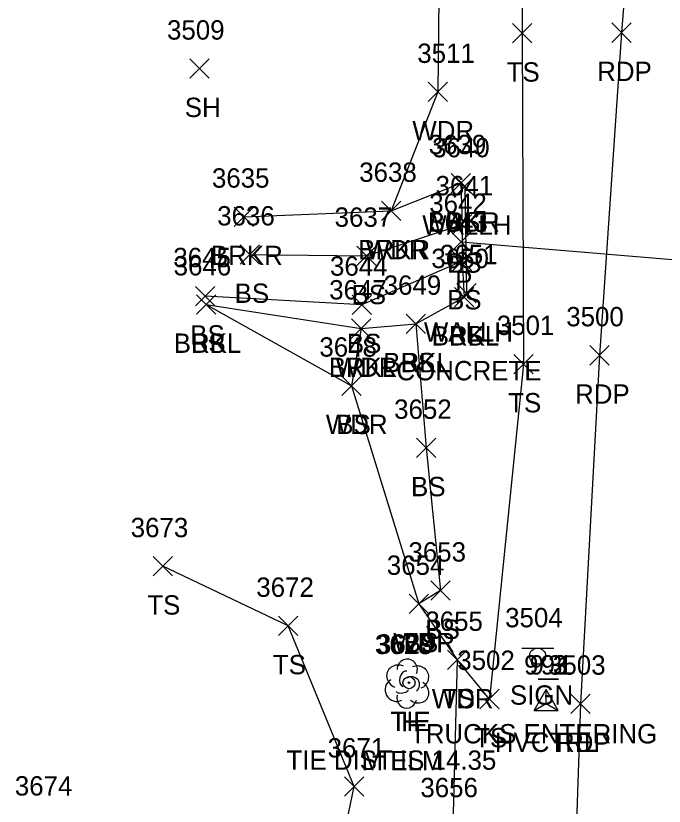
# Model space of a CAD drawing. Extents: x 1678863 to 1683592, y 407783 to 418211.
# Drawn here: x 1680283.1 to 1680350.1, y 414348.6 to 414430.2 of the extents above; entities that cross this region are included whole.
import ezdxf

# ---------------------------------------------------------------- set-up
doc = ezdxf.new("R2010")
doc.units = 0
for name, color, linetype in [('C_A', 7, 'Continuous'), ('C_C', 7, 'Continuous'), ('C_I', 7, 'Continuous'), ('CBP', 7, 'Continuous'), ('CPSM', 7, 'Continuous'), ('D_A', 7, 'Continuous'), ('D_C', 7, 'Continuous'), ('D_I', 7, 'Continuous'), ('D_TIC', 7, 'Continuous'), ('DCP', 7, 'Continuous'), ('DHW', 7, 'Continuous'), ('L_A', 7, 'Continuous'), ('L_C', 7, 'Continuous'), ('L_I', 7, 'Continuous'), ('L_TIC', 7, 'Continuous'), ('LAWA', 7, 'Continuous'), ('LAWE', 7, 'Continuous'), ('LELB', 7, 'Continuous'), ('LTD', 7, 'Continuous'), ('P_A', 7, 'Continuous'), ('P_I', 7, 'Continuous'), ('P_TIC', 7, 'Continuous'), ('PET', 7, 'Continuous'), ('S_A', 7, 'Continuous'), ('S_C', 7, 'Continuous'), ('S_I', 7, 'Continuous'), ('SSGN', 7, 'Continuous')]:
    doc.layers.add(name, color=color, linetype=linetype)

msp = doc.modelspace()

# ---------------------------------------------------------------- linework, layer by layer
at = {"layer": 'CBP'}
for radius in [0.625, 0.0833]:
    msp.add_circle((1680323.765, 414361.324), radius, dxfattribs=at)
at = {"layer": 'CPSM'}
for p, q in [((1680336.69, 414358.45), (1680337.94, 414360.615)), ((1680336.69, 414358.449), (1680337.94, 414360.614)), ((1680336.691, 414358.45), (1680337.941, 414360.615)), ((1680336.691, 414358.45), (1680337.941, 414360.615)), ((1680336.691, 414358.45), (1680337.941, 414360.615)), ((1680336.691, 414358.45), (1680337.941, 414360.615)), ((1680336.691, 414358.45), (1680337.941, 414360.615)), ((1680336.691, 414358.45), (1680337.941, 414360.615)), ((1680336.691, 414358.45), (1680337.941, 414360.615)), ((1680339.19, 414358.45), (1680337.94, 414360.615)), ((1680337.941, 414359.171), (1680337.94, 414360.615)), ((1680339.19, 414358.449), (1680337.94, 414360.614)), ((1680337.94, 414359.17), (1680337.94, 414360.614)), ((1680339.191, 414358.45), (1680337.941, 414360.615)), ((1680337.941, 414359.171), (1680337.941, 414360.615)), ((1680339.191, 414358.45), (1680337.941, 414360.615)), ((1680337.941, 414359.171), (1680337.941, 414360.615)), ((1680339.191, 414358.45), (1680337.941, 414360.615)), ((1680337.941, 414359.171), (1680337.941, 414360.615)), ((1680339.191, 414358.45), (1680337.941, 414360.615)), ((1680337.941, 414359.171), (1680337.941, 414360.615)), ((1680339.191, 414358.45), (1680337.941, 414360.615)), ((1680337.941, 414359.171), (1680337.941, 414360.615)), ((1680339.191, 414358.45), (1680337.941, 414360.615)), ((1680337.941, 414359.171), (1680337.941, 414360.615)), ((1680339.191, 414358.45), (1680337.941, 414360.615)), ((1680337.941, 414359.171), (1680337.941, 414360.615)), ((1680336.69, 414358.45), (1680337.941, 414359.171)), ((1680336.69, 414358.449), (1680337.94, 414359.17)), ((1680336.691, 414358.45), (1680337.941, 414359.171)), ((1680336.691, 414358.45), (1680337.941, 414359.171)), ((1680336.691, 414358.45), (1680337.941, 414359.171)), ((1680336.691, 414358.45), (1680337.941, 414359.171)), ((1680336.691, 414358.45), (1680337.941, 414359.171)), ((1680336.691, 414358.45), (1680337.941, 414359.171)), ((1680336.691, 414358.45), (1680337.941, 414359.171)), ((1680337.94, 414359.17), (1680337.94, 414359.17)), ((1680337.94, 414359.17), (1680339.19, 414358.449)), ((1680337.941, 414359.171), (1680337.941, 414359.171)), ((1680337.941, 414359.171), (1680339.191, 414358.45)), ((1680337.941, 414359.171), (1680337.941, 414359.171)), ((1680337.941, 414359.171), (1680339.191, 414358.45)), ((1680337.941, 414359.171), (1680337.941, 414359.171)), ((1680337.941, 414359.171), (1680339.191, 414358.45)), ((1680337.941, 414359.171), (1680337.941, 414359.171)), ((1680337.941, 414359.171), (1680339.191, 414358.45)), ((1680337.941, 414359.171), (1680337.941, 414359.171)), ((1680337.941, 414359.171), (1680339.191, 414358.45)), ((1680337.941, 414359.171), (1680337.941, 414359.171)), ((1680337.941, 414359.171), (1680339.191, 414358.45)), ((1680337.941, 414359.171), (1680337.941, 414359.171)), ((1680337.941, 414359.171), (1680339.19, 414358.45)), ((1680337.941, 414359.171), (1680337.941, 414359.171)), ((1680337.941, 414359.171), (1680339.191, 414358.45)), ((1680336.69, 414358.45), (1680339.19, 414358.45)), ((1680336.69, 414358.449), (1680339.19, 414358.449)), ((1680336.691, 414358.45), (1680339.191, 414358.45)), ((1680336.691, 414358.45), (1680339.191, 414358.45)), ((1680336.691, 414358.45), (1680339.191, 414358.45)), ((1680336.691, 414358.45), (1680339.191, 414358.45)), ((1680336.691, 414358.45), (1680339.191, 414358.45)), ((1680336.691, 414358.45), (1680339.191, 414358.45)), ((1680336.691, 414358.45), (1680339.191, 414358.45))]:
    msp.add_line(p, q, dxfattribs=at)
at = {"layer": 'D_TIC'}
for points in [[(1680328.542, 414411.612), (1680330.542, 414413.612)], [(1680330.542, 414411.612), (1680328.542, 414413.612)], [(1680328.162, 414405.861), (1680330.162, 414407.861)], [(1680330.162, 414405.861), (1680328.162, 414407.861)], [(1680328.707, 414400.567), (1680330.707, 414402.567)], [(1680330.707, 414400.567), (1680328.707, 414402.567)]]:
    msp.add_lwpolyline(points, dxfattribs=at)
at = {"layer": 'DCP'}
msp.add_lwpolyline([(1680329.162, 414406.861), (1680388.483, 414401.901)], dxfattribs=at)
at = {"layer": 'DHW'}
msp.add_lwpolyline([(1680329.542, 414412.612), (1680329.707, 414401.567)], dxfattribs=at)
at = {"layer": 'L_TIC'}
for points in [[(1680334.451, 414427.429), (1680336.451, 414429.429)], [(1680336.451, 414427.429), (1680334.451, 414429.429)], [(1680301.093, 414423.771), (1680303.093, 414425.771)], [(1680303.093, 414423.771), (1680301.093, 414425.771)], [(1680325.745, 414421.362), (1680327.745, 414423.362)], [(1680327.745, 414421.362), (1680325.745, 414423.362)], [(1680328.119, 414411.934), (1680330.119, 414413.934)], [(1680330.119, 414411.934), (1680328.119, 414413.934)], [(1680328.119, 414411.934), (1680330.119, 414413.934)], [(1680330.119, 414411.934), (1680328.119, 414413.934)], [(1680305.697, 414408.474), (1680307.697, 414410.474)], [(1680307.697, 414408.474), (1680305.697, 414410.474)], [(1680320.921, 414409.074), (1680322.921, 414411.074)], [(1680322.921, 414409.074), (1680320.921, 414411.074)], [(1680320.921, 414409.074), (1680322.921, 414411.074)], [(1680322.921, 414409.074), (1680320.921, 414411.074)], [(1680328.247, 414407.684), (1680330.247, 414409.684)], [(1680330.247, 414407.684), (1680328.247, 414409.684)], [(1680328.247, 414407.684), (1680330.247, 414409.684)], [(1680330.247, 414407.684), (1680328.247, 414409.684)], [(1680306.295, 414404.568), (1680308.295, 414406.568)], [(1680308.295, 414404.568), (1680306.295, 414406.568)], [(1680318.381, 414404.432), (1680320.381, 414406.432)], [(1680320.381, 414404.432), (1680318.381, 414406.432)], [(1680328.26, 414403.894), (1680330.26, 414405.894)], [(1680330.26, 414403.894), (1680328.26, 414405.894)], [(1680328.26, 414403.894), (1680330.26, 414405.894)], [(1680330.26, 414403.894), (1680328.26, 414405.894)], [(1680301.704, 414400.257), (1680303.704, 414402.257)], [(1680303.704, 414400.257), (1680301.704, 414402.257)], [(1680301.792, 414399.405), (1680303.792, 414401.405)], [(1680303.792, 414399.405), (1680301.792, 414401.405)], [(1680301.792, 414399.405), (1680303.792, 414401.405)], [(1680303.792, 414399.405), (1680301.792, 414401.405)], [(1680317.901, 414399.374), (1680319.901, 414401.374)], [(1680319.901, 414399.374), (1680317.901, 414401.374)], [(1680328.465, 414400.163), (1680330.465, 414402.163)], [(1680330.465, 414400.163), (1680328.465, 414402.163)], [(1680328.465, 414400.163), (1680330.465, 414402.163)], [(1680330.465, 414400.163), (1680328.465, 414402.163)], [(1680317.818, 414396.922), (1680319.818, 414398.922)], [(1680319.818, 414396.922), (1680317.818, 414398.922)], [(1680317.818, 414396.922), (1680319.818, 414398.922)], [(1680319.818, 414396.922), (1680317.818, 414398.922)], [(1680323.459, 414397.405), (1680325.459, 414399.405)], [(1680325.459, 414397.405), (1680323.459, 414399.405)], [(1680323.459, 414397.405), (1680325.459, 414399.405)], [(1680325.459, 414397.405), (1680323.459, 414399.405)], [(1680334.608, 414393.251), (1680336.608, 414395.251)], [(1680336.608, 414393.251), (1680334.608, 414395.251)], [(1680316.804, 414391.012), (1680318.804, 414393.012)], [(1680318.804, 414391.012), (1680316.804, 414393.012)], [(1680316.804, 414391.012), (1680318.804, 414393.012)], [(1680318.804, 414391.012), (1680316.804, 414393.012)], [(1680324.532, 414384.589), (1680326.532, 414386.589)], [(1680326.532, 414384.589), (1680324.532, 414386.589)], [(1680297.298, 414372.358), (1680299.298, 414374.358)], [(1680299.298, 414372.358), (1680297.298, 414374.358)], [(1680326.013, 414369.838), (1680328.013, 414371.838)], [(1680328.013, 414369.838), (1680326.013, 414371.838)], [(1680323.773, 414368.469), (1680325.773, 414370.469)], [(1680325.773, 414368.469), (1680323.773, 414370.469)], [(1680323.773, 414368.469), (1680325.773, 414370.469)], [(1680325.773, 414368.469), (1680323.773, 414370.469)], [(1680310.282, 414366.195), (1680312.282, 414368.195)], [(1680312.282, 414366.195), (1680310.282, 414368.195)], [(1680327.756, 414362.679), (1680329.756, 414364.679)], [(1680329.756, 414362.679), (1680327.756, 414364.679)], [(1680327.756, 414362.679), (1680329.756, 414364.679)], [(1680329.756, 414362.679), (1680327.756, 414364.679)], [(1680331.09, 414358.639), (1680333.09, 414360.639)], [(1680333.09, 414358.639), (1680331.09, 414360.639)], [(1680317.091, 414349.593), (1680319.091, 414351.593)], [(1680319.091, 414349.593), (1680317.091, 414351.593)]]:
    msp.add_lwpolyline(points, dxfattribs=at)
at = {"layer": 'LAWA'}
for points in [[(1680312.073, 414481.124), (1680328.566, 414476.228), (1680335.314, 414456.295), (1680326.935, 414441.894), (1680326.745, 414422.362), (1680321.921, 414410.074)], [(1680318.818, 414397.922), (1680317.804, 414392.012), (1680324.773, 414369.469), (1680328.756, 414363.679), (1680328.299, 414346.493), (1680328.778, 414338.689), (1680328.537, 414320.939), (1680303.606, 414324.545), (1680289.222, 414321.653)]]:
    msp.add_lwpolyline(points, dxfattribs=at)
at = {"layer": 'LAWE'}
for points in [[(1680306.697, 414409.474), (1680321.921, 414410.074), (1680329.119, 414412.934)], [(1680302.792, 414400.405), (1680318.818, 414397.922), (1680324.459, 414398.405), (1680329.465, 414401.163)]]:
    msp.add_lwpolyline(points, dxfattribs=at)
at = {"layer": 'LELB'}
for points in [[(1680335.314, 414456.295), (1680335.451, 414428.429), (1680335.608, 414394.251), (1680332.09, 414359.639), (1680328.756, 414363.679)], [(1680329.119, 414412.934), (1680329.247, 414408.684), (1680329.26, 414404.894), (1680318.901, 414400.374), (1680302.704, 414401.257)], [(1680307.295, 414405.568), (1680319.381, 414405.432), (1680329.247, 414408.684)], [(1680329.26, 414404.894), (1680329.465, 414401.163)], [(1680302.792, 414400.405), (1680317.804, 414392.012)], [(1680324.459, 414398.405), (1680325.532, 414385.589), (1680327.013, 414370.838), (1680324.773, 414369.469)], [(1680314.349, 414332.549), (1680318.091, 414350.593), (1680311.282, 414367.195), (1680298.298, 414373.358)]]:
    msp.add_lwpolyline(points, dxfattribs=at)
at = {"layer": 'LTD'}
msp.add_line((1680323.535, 414361.282), (1680323.535, 414361.282), dxfattribs=at)
msp.add_line((1680323.535, 414361.282), (1680323.535, 414361.282), dxfattribs=at)
msp.add_arc((1680323.582, 414362.716), 1.047, 335.52715, 180.95627, dxfattribs=at)
for centre, major_axis, ratio, start_param, end_param in [((1680322.743, 414361.948), (1.21, -0.512), 0.895232, 1.570796, 4.712389), ((1680324.577, 414361.865), (-1.141, -0.483), 0.949671, 1.570796, 4.712389), ((1680323.327, 414361.74), (-0.208, -0.792), 0.645439, 3.141593, 6.283185), ((1680322.452, 414360.573), (0.584, -1.042), 0.959034, 3.141593, 6.283185), ((1680324.035, 414361.115), (-0.5, 0.667), 0.989748, 3.141593, 6.283185), ((1680324.535, 414360.448), (-1.09, 0.792), 0.841452, 1.570796, 4.712389), ((1680323.077, 414360.532), (-0.625, -0.083), 0.423636, 0, 3.141593), ((1680323.535, 414359.782), (0.265, 1.061), 0.942809, 1.570796, 4.712389)]:
    msp.add_ellipse(centre, major_axis=major_axis, ratio=ratio, start_param=start_param, end_param=end_param, dxfattribs=at)
at = {"layer": 'P_TIC'}
for points in [[(1680344.727, 414427.489), (1680346.727, 414429.489)], [(1680346.727, 414427.489), (1680344.727, 414429.489)], [(1680342.444, 414394.148), (1680344.444, 414396.148)], [(1680344.444, 414394.148), (1680342.444, 414396.148)], [(1680340.477, 414358.153), (1680342.477, 414360.153)], [(1680342.477, 414358.153), (1680340.477, 414360.153)]]:
    msp.add_lwpolyline(points, dxfattribs=at)
at = {"layer": 'PET'}
msp.add_lwpolyline([(1680353.795, 414516.762), (1680349.585, 414483.988), (1680348.61, 414464.801), (1680345.727, 414428.489), (1680343.444, 414395.148), (1680341.477, 414359.153), (1680340.112, 414318.479), (1680339.201, 414277.582), (1680338.5, 414235.766), (1680338.363, 414193.462), (1680338.623, 414154.802), (1680338.564, 414108.023), (1680337.737, 414063.851), (1680336.885, 414010.827)], dxfattribs=at)
at = {"layer": 'SSGN'}
for p, q in [((1680335.411, 414364.903), (1680338.744, 414364.903)), ((1680337.058, 414364.069), (1680337.058, 414364.069))]:
    msp.add_line(p, q, dxfattribs=at)
msp.add_circle((1680337.058, 414364.069), 0.833, dxfattribs=at)

# ---------------------------------------------------------------- texts
at = {"layer": 'C_A'}
for s, p in [('TIE', (1680321.844, 414356.324)), ('HVCTRL', (1680332.633, 414354.17)), ('HVCTRL', (1680332.634, 414354.171)), ('HVCTRL', (1680332.634, 414354.171)), ('HVCTRL', (1680332.634, 414354.171)), ('HVCTRL', (1680332.634, 414354.171)), ('HVCTRL', (1680332.634, 414354.171)), ('HVCTRL', (1680332.634, 414354.171)), ('HVCTRL', (1680332.633, 414354.171)), ('HVCTRL', (1680332.634, 414354.171))]:
    msp.add_text(s, height=2, dxfattribs=at).set_placement(p)
at = {"layer": 'C_C'}
msp.add_text('TIE DIST IS 14.35', height=2, dxfattribs=at).set_placement((1680311.088, 414352.324))
at = {"layer": 'C_I'}
for s, p in [('3629', (1680320.45, 414364.324)), ('9_3', (1680335.657, 414362.171)), ('9_2', (1680335.658, 414362.171)), ('9_1', (1680336.223, 414362.17)), ('9', (1680337.366, 414362.171)), ('9', (1680337.366, 414362.171)), ('9', (1680337.366, 414362.171)), ('9', (1680337.366, 414362.171)), ('9', (1680337.366, 414362.171)), ('9', (1680337.366, 414362.171))]:
    msp.add_text(s, height=2, dxfattribs=at).set_placement(p)
at = {"layer": 'D_A'}
for s, p in [('WALLH', (1680325.133, 414407.612)), ('P', (1680328.54, 414401.861)), ('WALLH', (1680325.298, 414396.567))]:
    msp.add_text(s, height=2, dxfattribs=at).set_placement(p)
at = {"layer": 'D_C'}
msp.add_text('CONCRETE', height=2, dxfattribs=at).set_placement((1680322.463, 414392.567))
at = {"layer": 'D_I'}
for s, p in [('3640', (1680326.149, 414415.612)), ('3642', (1680325.854, 414409.861)), ('3651', (1680326.967, 414404.567))]:
    msp.add_text(s, height=2, dxfattribs=at).set_placement(p)
at = {"layer": 'L_A'}
for s, p in [('TS', (1680333.86, 414423.429)), ('SH', (1680300.581, 414419.771)), ('WDR', (1680324.107, 414417.362)), ('BRKR', (1680325.71, 414407.934)), ('BS', (1680327.56, 414407.934)), ('BRKR', (1680303.287, 414404.474)), ('BRKR', (1680318.512, 414405.074)), ('WDR', (1680319.283, 414405.074)), ('BS', (1680327.688, 414403.684)), ('BS', (1680327.688, 414403.684)), ('BS', (1680305.736, 414400.568)), ('BS', (1680317.822, 414400.432)), ('BS', (1680327.701, 414399.894)), ('BS', (1680327.701, 414399.894)), ('BS', (1680301.145, 414396.257)), ('BRKL', (1680326.11, 414396.163)), ('BS', (1680327.906, 414396.163)), ('BRKL', (1680299.438, 414395.405)), ('BS', (1680301.233, 414395.405)), ('BS', (1680317.342, 414395.374)), ('BRKL', (1680315.464, 414392.922)), ('WDR', (1680316.18, 414392.922)), ('BRKL', (1680321.104, 414393.405)), ('BS', (1680322.9, 414393.405)), ('TS', (1680334.017, 414389.251)), ('WDR', (1680315.166, 414387.012)), ('BS', (1680316.244, 414387.012)), ('BS', (1680323.973, 414380.589)), ('TS', (1680296.707, 414368.358)), ('BS', (1680325.454, 414365.838)), ('WDR', (1680322.135, 414364.469)), ('BS', (1680323.214, 414364.469)), ('TS', (1680309.692, 414362.195)), ('WDR', (1680326.119, 414358.679)), ('TS', (1680327.166, 414358.679)), ('H', (1680322.968, 414356.282)), ('TS', (1680330.5, 414354.639))]:
    msp.add_text(s, height=2, dxfattribs=at).set_placement(p)
at = {"layer": 'L_C'}
msp.add_text('M ELM', height=2, dxfattribs=at).set_placement((1680318.858, 414352.282))
at = {"layer": 'L_I'}
for s, p in [('3509', (1680298.746, 414427.771)), ('3511', (1680324.619, 414425.362)), ('3639', (1680325.804, 414415.934)), ('3639', (1680325.804, 414415.934)), ('3635', (1680303.39, 414412.474)), ('3638', (1680318.614, 414413.074)), ('3638', (1680318.614, 414413.074)), ('3641', (1680326.507, 414411.684)), ('3641', (1680326.507, 414411.684)), ('3636', (1680303.933, 414408.568)), ('3637', (1680316.074, 414408.432)), ('3643', (1680325.953, 414407.894)), ('3643', (1680325.953, 414407.894)), ('3645', (1680299.397, 414404.257)), ('3650', (1680326.071, 414404.163)), ('3650', (1680326.071, 414404.163)), ('3646', (1680299.43, 414403.405)), ('3646', (1680299.43, 414403.405)), ('3644', (1680315.594, 414403.374)), ('3649', (1680321.144, 414401.405)), ('3649', (1680321.144, 414401.405)), ('3647', (1680315.511, 414400.922)), ('3647', (1680315.511, 414400.922)), ('3501', (1680332.836, 414397.251)), ('3648', (1680314.496, 414395.012)), ('3648', (1680314.496, 414395.012)), ('3652', (1680322.225, 414388.589)), ('3673', (1680294.991, 414376.358)), ('3653', (1680323.706, 414373.838)), ('3654', (1680321.466, 414372.469)), ('3654', (1680321.466, 414372.469)), ('3672', (1680307.975, 414370.195)), ('3655', (1680325.449, 414366.679)), ('3655', (1680325.449, 414366.679)), ('3628', (1680320.228, 414364.282)), ('3502', (1680328.751, 414362.639)), ('3671', (1680315.351, 414353.593)), ('3674', (1680283.01, 414349.664)), ('3656', (1680324.937, 414349.493)), ('3656', (1680324.937, 414349.493))]:
    msp.add_text(s, height=2, dxfattribs=at).set_placement(p)
at = {"layer": 'P_A'}
for p in [(1680343.215, 414423.489), (1680340.933, 414390.148), (1680338.965, 414354.153)]:
    msp.add_text('RDP', height=2, dxfattribs=at).set_placement(p)
at = {"layer": 'P_I'}
for s, p in [('3500', (1680340.019, 414398.148)), ('3503', (1680338.138, 414362.153))]:
    msp.add_text(s, height=2, dxfattribs=at).set_placement(p)
at = {"layer": 'S_A'}
msp.add_text('SIGN', height=2, dxfattribs=at).set_placement((1680334.196, 414359.049))
at = {"layer": 'S_C'}
msp.add_text('TRUCKS ENTERING', height=2, dxfattribs=at).set_placement((1680323.865, 414355.049))
at = {"layer": 'S_I'}
msp.add_text('3504', height=2, dxfattribs=at).set_placement((1680333.7, 414367.049))

doc.saveas('drawing.dxf')
